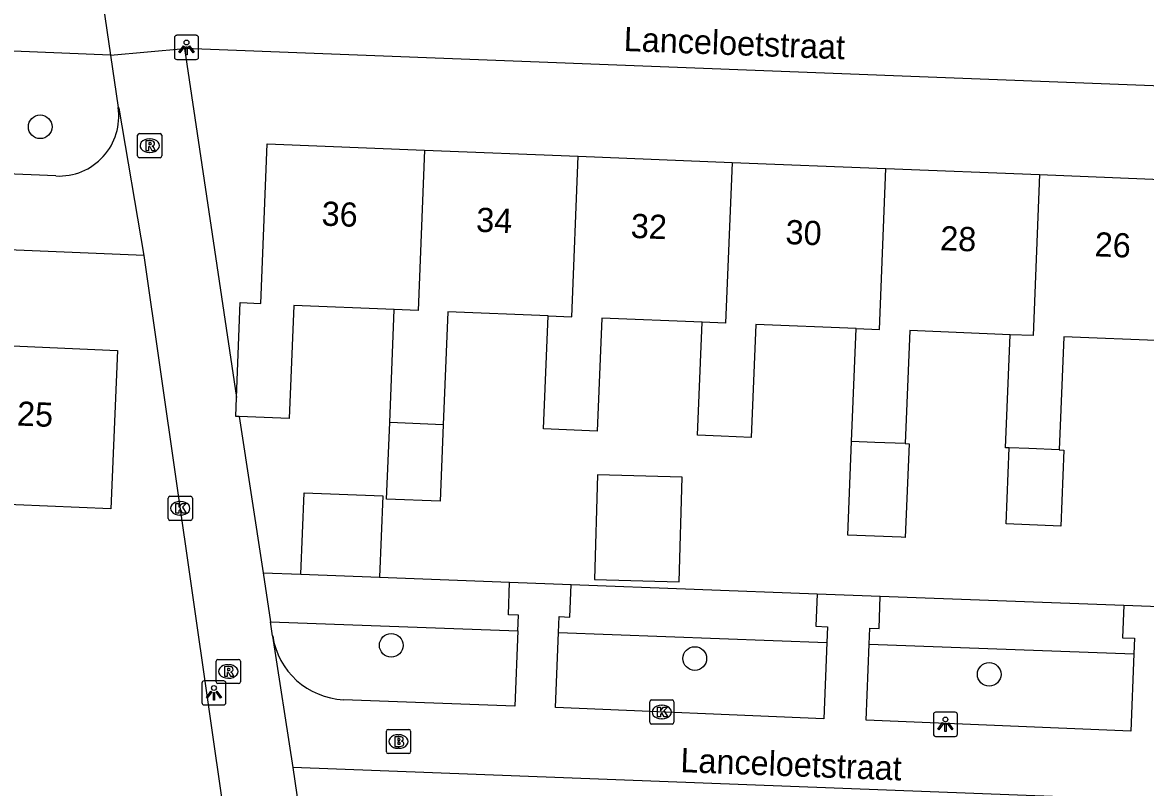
# Model space of a CAD drawing. Extents: x 160077 to 160945, y 386481 to 387498.
# Drawn here: x 160728.24 to 160774.65, y 386705.03 to 386736.65 of the extents above; entities that cross this region are included whole.
import ezdxf

# ---------------------------------------------------------------- set-up
doc = ezdxf.new("R2010")
doc.units = 0
for name, color, linetype in [('IMGEO_Boom', 7, 'Continuous'), ('IMGEO_Brandkraan', 7, 'Continuous'), ('IMGEO_Groenvoorziening', 7, 'Continuous'), ('IMGEO_Kolk', 7, 'Continuous'), ('IMGEO_Lichtpunt', 7, 'Continuous'), ('IMGEO_Openbare_ruimte_label', 7, 'Continuous'), ('IMGEO_Pand', 7, 'Continuous'), ('IMGEO_Pand_nummerreeks', 7, 'Continuous'), ('IMGEO_Rioolput', 7, 'Continuous'), ('IMGEO_Voetpad_open', 7, 'Continuous')]:
    doc.layers.add(name, color=color, linetype=linetype)

msp = doc.modelspace()

# ---------------------------------------------------------------- linework, layer by layer
at = {"layer": 'IMGEO_Boom'}
for centre in [(160728.975, 386732.34), (160743.483, 386710.907), (160756.027, 386710.363), (160768.192, 386709.707)]:
    msp.add_circle(centre, 0.489, dxfattribs=at)
at = {"layer": 'IMGEO_Brandkraan'}
for p, q in [((160743.28, 386706.506), (160743.28, 386707.358)), ((160743.355, 386707.432), (160744.207, 386707.432)), ((160743.768, 386707.212), (160743.793, 386707.212)), ((160744.281, 386707.358), (160744.281, 386706.506)), ((160744.207, 386706.432), (160743.355, 386706.432)), ((160743.791, 386706.652), (160743.766, 386706.652))]:
    msp.add_line(p, q, dxfattribs=at)
for points in [[(160743.28, 386706.506), (160743.28, 386707.358)], [(160743.355, 386707.432), (160744.207, 386707.432)], [(160744.281, 386707.358), (160744.281, 386706.506)], [(160743.628, 386707.132), (160743.628, 386706.732), (160743.841, 386706.732)], [(160743.859, 386707.132), (160743.628, 386707.132)], [(160743.807, 386707.051), (160743.753, 386707.051), (160743.753, 386706.975)], [(160743.753, 386706.975), (160743.806, 386706.975)], [(160743.815, 386706.899), (160743.753, 386706.899), (160743.753, 386706.818)], [(160743.753, 386706.818), (160743.815, 386706.818)], [(160744.207, 386706.432), (160743.355, 386706.432)]]:
    msp.add_lwpolyline(points, dxfattribs=at)
for centre, radius, start, end in [((160743.357, 386707.356), 0.0765, 91.552, 178.448), ((160743.357, 386707.356), 0.0765, 91.552, 178.448), ((160744.205, 386707.356), 0.0765, 1.552, 88.448), ((160744.205, 386707.356), 0.0765, 1.552, 88.448), ((160743.808, 386707.013), 0.0379, 267.8285, 90.9355), ((160743.816, 386706.858), 0.0404, 269.8759, 90.5077), ((160743.847, 386706.983), 0.251, 268.6676, 293.5347), ((160743.863, 386706.987), 0.145, 59.4692, 91.5367), ((160743.888, 386707.034), 0.0922, 285.5137, 58.1501), ((160743.893, 386706.842), 0.105, 301.3115, 78.989), ((160743.357, 386706.508), 0.0765, 181.552, 268.448), ((160743.357, 386706.508), 0.0765, 181.552, 268.448), ((160744.205, 386706.508), 0.0765, 271.552, 358.448), ((160744.205, 386706.508), 0.0765, 271.552, 358.448)]:
    msp.add_arc(centre, radius, start, end, dxfattribs=at)
for centre, major_axis, ratio, start_param, end_param in [((160743.767, 386706.932), (-0.387, 0.002), 0.722429, 4.712389, 7.853982), ((160743.792, 386706.932), (-0.39, 0.002), 0.717154, 1.570796, 4.712389)]:
    msp.add_ellipse(centre, major_axis=major_axis, ratio=ratio, start_param=start_param, end_param=end_param, dxfattribs=at)
at = {"layer": 'IMGEO_Groenvoorziening'}
for points in [[(160731.883, 386735.296), (160720.126, 386735.785)], [(160738.187, 386713.898), (160739.749, 386713.854)], [(160743.002, 386713.72), (160748.376, 386713.518)], [(160750.917, 386713.423), (160761.077, 386713.043)], [(160763.692, 386712.946), (160773.751, 386712.569)], [(160738.493, 386711.885), (160748.712, 386711.504)], [(160750.39, 386711.441), (160761.487, 386711.026)], [(160763.235, 386710.962), (160774.173, 386710.552)]]:
    msp.add_lwpolyline(points, dxfattribs=at)
at = {"layer": 'IMGEO_Kolk'}
for p, q in [((160734.263, 386716.145), (160734.263, 386716.997)), ((160734.338, 386717.071), (160735.19, 386717.071)), ((160735.264, 386716.997), (160735.264, 386716.145)), ((160734.751, 386716.851), (160734.776, 386716.851)), ((160735.19, 386716.071), (160734.338, 386716.071)), ((160734.774, 386716.291), (160734.749, 386716.291)), ((160754.162, 386707.725), (160754.162, 386708.577)), ((160754.237, 386708.651), (160755.089, 386708.651)), ((160755.163, 386708.577), (160755.163, 386707.725)), ((160754.65, 386708.431), (160754.675, 386708.431)), ((160755.089, 386707.651), (160754.237, 386707.651)), ((160754.673, 386707.871), (160754.648, 386707.871))]:
    msp.add_line(p, q, dxfattribs=at)
for points in [[(160734.263, 386716.145), (160734.263, 386716.997)], [(160734.338, 386717.071), (160735.19, 386717.071)], [(160735.264, 386716.997), (160735.264, 386716.145)], [(160734.584, 386716.771), (160734.707, 386716.771), (160734.707, 386716.62), (160734.837, 386716.771), (160735.001, 386716.771), (160734.855, 386716.62), (160735.008, 386716.371), (160734.856, 386716.371), (160734.771, 386716.535), (160734.707, 386716.468), (160734.707, 386716.371), (160734.584, 386716.371), (160734.584, 386716.771)], [(160735.19, 386716.071), (160734.338, 386716.071)], [(160754.162, 386707.725), (160754.162, 386708.577)], [(160754.237, 386708.651), (160755.089, 386708.651)], [(160755.163, 386708.577), (160755.163, 386707.725)], [(160754.483, 386708.351), (160754.606, 386708.351), (160754.606, 386708.2), (160754.736, 386708.351), (160754.9, 386708.351), (160754.754, 386708.2), (160754.907, 386707.951), (160754.755, 386707.951), (160754.67, 386708.115), (160754.606, 386708.048), (160754.606, 386707.951), (160754.483, 386707.951), (160754.483, 386708.351)], [(160755.089, 386707.651), (160754.237, 386707.651)]]:
    msp.add_lwpolyline(points, dxfattribs=at)
for centre, start, end in [((160734.34, 386716.995), 91.552, 178.448), ((160734.34, 386716.995), 91.552, 178.448), ((160735.188, 386716.995), 1.552, 88.448), ((160735.188, 386716.995), 1.552, 88.448), ((160734.34, 386716.147), 181.552, 268.448), ((160734.34, 386716.147), 181.552, 268.448), ((160735.188, 386716.147), 271.552, 358.448), ((160735.188, 386716.147), 271.552, 358.448), ((160754.239, 386708.575), 91.552, 178.448), ((160754.239, 386708.575), 91.552, 178.448), ((160755.087, 386708.575), 1.552, 88.448), ((160755.087, 386708.575), 1.552, 88.448), ((160754.239, 386707.727), 181.552, 268.448), ((160754.239, 386707.727), 181.552, 268.448), ((160755.087, 386707.727), 271.552, 358.448), ((160755.087, 386707.727), 271.552, 358.448)]:
    msp.add_arc(centre, 0.0765, start, end, dxfattribs=at)
for centre, major_axis, ratio, start_param, end_param in [((160734.75, 386716.571), (-0.387, 0.002), 0.722429, 4.712389, 7.853982), ((160734.775, 386716.571), (-0.39, 0.002), 0.717154, 1.570796, 4.712389), ((160754.649, 386708.151), (-0.387, 0.002), 0.722429, 4.712389, 7.853982), ((160754.674, 386708.151), (-0.39, 0.002), 0.717154, 1.570796, 4.712389)]:
    msp.add_ellipse(centre, major_axis=major_axis, ratio=ratio, start_param=start_param, end_param=end_param, dxfattribs=at)
at = {"layer": 'IMGEO_Lichtpunt'}
for p, q in [((160734.524, 386736.027), (160734.524, 386735.22)), ((160734.524, 386736.027), (160734.524, 386735.22)), ((160735.426, 386736.122), (160734.618, 386736.122)), ((160735.426, 386736.122), (160734.618, 386736.122)), ((160735.52, 386735.22), (160735.52, 386736.027)), ((160735.52, 386735.22), (160735.52, 386736.027)), ((160734.618, 386735.126), (160735.426, 386735.126)), ((160734.618, 386735.126), (160735.426, 386735.126)), ((160735.656, 386709.346), (160735.656, 386708.539)), ((160735.656, 386709.346), (160735.656, 386708.539)), ((160736.558, 386709.441), (160735.75, 386709.441)), ((160736.558, 386709.441), (160735.75, 386709.441)), ((160736.652, 386708.539), (160736.652, 386709.346)), ((160736.652, 386708.539), (160736.652, 386709.346)), ((160735.75, 386708.445), (160736.558, 386708.445)), ((160735.75, 386708.445), (160736.558, 386708.445)), ((160766.787, 386708.142), (160765.979, 386708.142)), ((160766.787, 386708.142), (160765.979, 386708.142)), ((160765.885, 386708.047), (160765.885, 386707.24)), ((160765.885, 386708.047), (160765.885, 386707.24)), ((160766.881, 386707.24), (160766.881, 386708.047)), ((160766.881, 386707.24), (160766.881, 386708.047)), ((160765.979, 386707.146), (160766.787, 386707.146)), ((160765.979, 386707.146), (160766.787, 386707.146))]:
    msp.add_line(p, q, dxfattribs=at)
for points in [[(160734.898, 386735.691), (160734.937, 386735.663), (160734.749, 386735.401), (160734.711, 386735.428), (160734.898, 386735.691)], [(160735, 386735.643), (160735.047, 386735.643), (160735.047, 386735.321), (160735, 386735.321), (160735, 386735.643)], [(160735.11, 386735.663), (160735.148, 386735.69), (160735.335, 386735.428), (160735.296, 386735.4), (160735.11, 386735.663)], [(160736.03, 386709.01), (160736.069, 386708.982), (160735.881, 386708.72), (160735.843, 386708.747), (160736.03, 386709.01)], [(160736.242, 386708.982), (160736.28, 386709.009), (160736.467, 386708.747), (160736.428, 386708.719), (160736.242, 386708.982)], [(160736.132, 386708.962), (160736.179, 386708.962), (160736.179, 386708.64), (160736.132, 386708.64), (160736.132, 386708.962)], [(160766.259, 386707.711), (160766.298, 386707.683), (160766.11, 386707.421), (160766.072, 386707.448), (160766.259, 386707.711)], [(160766.361, 386707.663), (160766.408, 386707.663), (160766.408, 386707.341), (160766.361, 386707.341), (160766.361, 386707.663)], [(160766.471, 386707.683), (160766.509, 386707.71), (160766.696, 386707.448), (160766.657, 386707.42), (160766.471, 386707.683)]]:
    msp.add_lwpolyline(points, dxfattribs=at)
for centre in [(160735.023, 386735.825), (160736.155, 386709.144), (160766.384, 386707.845)]:
    msp.add_circle(centre, 0.0994, dxfattribs=at)
for centre, start, end in [((160734.618, 386736.027), 90, 180), ((160734.618, 386736.027), 90, 180), ((160735.426, 386736.027), 0, 90), ((160735.426, 386736.027), 0, 90), ((160734.618, 386735.22), 180, 270), ((160734.618, 386735.22), 180, 270), ((160735.426, 386735.22), 270, 0), ((160735.426, 386735.22), 270, 360), ((160735.75, 386709.346), 90, 180), ((160735.75, 386709.346), 90, 180), ((160736.558, 386709.346), 0, 90), ((160736.558, 386709.346), 0, 90), ((160735.75, 386708.539), 180, 270), ((160735.75, 386708.539), 180, 270), ((160736.558, 386708.539), 270, 0), ((160736.558, 386708.539), 270, 360), ((160765.979, 386708.047), 90, 180), ((160765.979, 386708.047), 90, 180), ((160766.787, 386708.047), 0, 90), ((160766.787, 386708.047), 0, 90), ((160765.979, 386707.24), 180, 270), ((160765.979, 386707.24), 180, 270), ((160766.787, 386707.24), 270, 0), ((160766.787, 386707.24), 270, 360)]:
    msp.add_arc(centre, 0.0946, start, end, dxfattribs=at)
at = {"layer": 'IMGEO_Pand'}
for points in [[(160737.086, 386721.145), (160737.242, 386725.072), (160738.089, 386725.038), (160738.351, 386731.632), (160744.854, 386731.373)], [(160744.854, 386731.373), (160744.591, 386724.745), (160743.61, 386724.783)], [(160744.854, 386731.373), (160751.21, 386731.121)], [(160749.973, 386724.524), (160750.946, 386724.486), (160751.21, 386731.121)], [(160751.21, 386731.121), (160757.566, 386730.868)], [(160757.566, 386730.868), (160757.302, 386724.227), (160756.336, 386724.265)], [(160757.566, 386730.868), (160763.922, 386730.615)], [(160762.7, 386724.006), (160763.658, 386723.969), (160763.922, 386730.615)], [(160763.922, 386730.615), (160770.278, 386730.363)], [(160770.278, 386730.363), (160770.014, 386723.71), (160769.062, 386723.747)], [(160770.278, 386730.363), (160776.634, 386730.11)], [(160743.61, 386724.783), (160739.458, 386724.952), (160739.266, 386720.282), (160737.204, 386720.367)], [(160743.419, 386720.114), (160743.61, 386724.783)], [(160749.973, 386724.524), (160745.821, 386724.693), (160745.63, 386720.023)], [(160756.336, 386724.265), (160752.184, 386724.434), (160751.992, 386719.764), (160749.781, 386719.855), (160749.973, 386724.524)], [(160762.7, 386724.006), (160758.548, 386724.175), (160758.356, 386719.505), (160757.117, 386719.556), (160756.145, 386719.596), (160756.336, 386724.265)], [(160762.509, 386719.337), (160762.7, 386724.006)], [(160769.062, 386723.747), (160764.911, 386723.916), (160764.719, 386719.246)], [(160769.02, 386719.072), (160768.871, 386719.078), (160769.062, 386723.747)], [(160775.426, 386723.488), (160771.274, 386723.657), (160771.082, 386718.987)], [(160725.644, 386723.378), (160732.176, 386723.101), (160731.898, 386716.544), (160726.653, 386716.766), (160726.474, 386712.089), (160725.168, 386712.139), (160724.258, 386712.173), (160724.436, 386716.849)], [(160737.204, 386720.367), (160737.055, 386720.373), (160737.086, 386721.145)], [(160745.63, 386720.023), (160745.501, 386716.862), (160743.29, 386716.953), (160743.419, 386720.114)], [(160745.63, 386720.023), (160743.419, 386720.114)], [(160764.719, 386719.246), (160764.884, 386719.24), (160764.725, 386715.365), (160764.56, 386715.372), (160762.35, 386715.462), (160762.509, 386719.337)], [(160764.719, 386719.246), (160763.472, 386719.297), (160762.509, 386719.337)], [(160771.082, 386718.987), (160771.282, 386718.978), (160771.154, 386715.836), (160768.892, 386715.929), (160769.02, 386719.072)], [(160771.082, 386718.987), (160769.828, 386719.039), (160769.02, 386719.072)], [(160752.008, 386717.951), (160751.887, 386713.633), (160755.377, 386713.535), (160755.498, 386717.853), (160752.008, 386717.951)], [(160739.749, 386713.854), (160739.887, 386717.215), (160743.14, 386717.082), (160743.002, 386713.72)], [(160739.749, 386713.854), (160743.002, 386713.72)]]:
    msp.add_lwpolyline(points, dxfattribs=at)
at = {"layer": 'IMGEO_Rioolput'}
for p, q in [((160733.001, 386731.139), (160733.001, 386731.991)), ((160733.076, 386732.065), (160733.928, 386732.065)), ((160733.489, 386731.845), (160733.514, 386731.845)), ((160734.002, 386731.991), (160734.002, 386731.139)), ((160733.512, 386731.285), (160733.487, 386731.285)), ((160733.928, 386731.065), (160733.076, 386731.065)), ((160736.248, 386709.401), (160736.248, 386710.253)), ((160736.323, 386710.327), (160737.175, 386710.327)), ((160736.736, 386710.107), (160736.761, 386710.107)), ((160737.249, 386710.253), (160737.249, 386709.401)), ((160736.759, 386709.547), (160736.734, 386709.547)), ((160737.175, 386709.327), (160736.323, 386709.327))]:
    msp.add_line(p, q, dxfattribs=at)
for points in [[(160733.001, 386731.139), (160733.001, 386731.991)], [(160733.076, 386732.065), (160733.928, 386732.065)], [(160733.59, 386731.763), (160733.338, 386731.765), (160733.338, 386731.365)], [(160734.002, 386731.991), (160734.002, 386731.139)], [(160733.338, 386731.365), (160733.462, 386731.365), (160733.462, 386731.527), (160733.473, 386731.527)], [(160733.516, 386731.684), (160733.462, 386731.684), (160733.462, 386731.603)], [(160733.462, 386731.603), (160733.514, 386731.603)], [(160733.52, 386731.498), (160733.591, 386731.365), (160733.731, 386731.365), (160733.666, 386731.491)], [(160733.928, 386731.065), (160733.076, 386731.065)], [(160736.248, 386709.401), (160736.248, 386710.253)], [(160736.323, 386710.327), (160737.175, 386710.327)], [(160736.837, 386710.025), (160736.585, 386710.027), (160736.585, 386709.627)], [(160736.763, 386709.946), (160736.709, 386709.946), (160736.709, 386709.865)], [(160737.249, 386710.253), (160737.249, 386709.401)], [(160736.585, 386709.627), (160736.709, 386709.627), (160736.709, 386709.789), (160736.72, 386709.789)], [(160736.709, 386709.865), (160736.761, 386709.865)], [(160736.767, 386709.76), (160736.838, 386709.627), (160736.978, 386709.627), (160736.913, 386709.753)], [(160737.175, 386709.327), (160736.323, 386709.327)]]:
    msp.add_lwpolyline(points, dxfattribs=at)
for centre, radius, start, end in [((160733.078, 386731.989), 0.0765, 91.552, 178.448), ((160733.078, 386731.989), 0.0765, 91.552, 178.448), ((160733.589, 386731.653), 0.109, 350.3612, 89.416), ((160733.926, 386731.989), 0.0765, 1.552, 88.448), ((160733.926, 386731.989), 0.0765, 1.552, 88.448), ((160733.472, 386731.474), 0.0533, 26.0293, 88.6989), ((160733.498, 386731.792), 0.19, 274.7715, 282.9687), ((160733.522, 386731.588), 0.0964, 77.0061, 93.1865), ((160733.536, 386731.645), 0.0378, 276.6634, 79.6772), ((160733.587, 386731.653), 0.112, 277.5842, 350.9817), ((160733.571, 386731.438), 0.108, 29.5134, 73.7905), ((160733.078, 386731.141), 0.0765, 181.552, 268.448), ((160733.078, 386731.141), 0.0765, 181.552, 268.448), ((160733.926, 386731.141), 0.0765, 271.552, 358.448), ((160733.926, 386731.141), 0.0765, 271.552, 358.448), ((160736.325, 386710.251), 0.0765, 91.552, 178.448), ((160736.325, 386710.251), 0.0765, 91.552, 178.448), ((160736.769, 386709.85), 0.0964, 77.0061, 93.1865), ((160736.783, 386709.907), 0.0378, 276.6634, 79.6772), ((160736.836, 386709.915), 0.109, 350.3612, 89.416), ((160737.173, 386710.251), 0.0765, 1.552, 88.448), ((160737.173, 386710.251), 0.0765, 1.552, 88.448), ((160736.719, 386709.736), 0.0533, 26.0293, 88.6989), ((160736.745, 386710.054), 0.19, 274.7715, 282.9687), ((160736.834, 386709.915), 0.112, 277.5842, 350.9817), ((160736.818, 386709.7), 0.108, 29.5134, 73.7905), ((160736.325, 386709.403), 0.0765, 181.552, 268.448), ((160736.325, 386709.403), 0.0765, 181.552, 268.448), ((160737.173, 386709.403), 0.0765, 271.552, 358.448), ((160737.173, 386709.403), 0.0765, 271.552, 358.448)]:
    msp.add_arc(centre, radius, start, end, dxfattribs=at)
for centre, major_axis, ratio, start_param, end_param in [((160733.488, 386731.565), (-0.387, 0.002), 0.722429, 4.712389, 7.853982), ((160733.513, 386731.565), (-0.39, 0.002), 0.717154, 1.570796, 4.712389), ((160736.735, 386709.827), (-0.387, 0.002), 0.722429, 4.712389, 7.853982), ((160736.76, 386709.827), (-0.39, 0.002), 0.717154, 1.570796, 4.712389)]:
    msp.add_ellipse(centre, major_axis=major_axis, ratio=ratio, start_param=start_param, end_param=end_param, dxfattribs=at)
at = {"layer": 'IMGEO_Voetpad_open'}
for points in [[(160730.959, 386741.615), (160731.883, 386735.296)], [(160729.627, 386730.308), (160719.418, 386730.725), (160719.564, 386734.237), (160720.061, 386734.216), (160720.126, 386735.785)], [(160731.883, 386735.296), (160734.945, 386735.584)], [(160798.554, 386733.131), (160734.945, 386735.584)], [(160734.945, 386735.584), (160737.086, 386721.145)], [(160731.883, 386735.296), (160732.198, 386733.14)], [(160733.266, 386727.02), (160732.235, 386733.117), (160732.198, 386733.14)], [(160733.266, 386727.02), (160685.358, 386729.013)], [(160736.599, 386703.746), (160733.266, 386727.02)], [(160737.204, 386720.367), (160738.187, 386713.898)], [(160738.187, 386713.898), (160738.493, 386711.885)], [(160748.712, 386711.504), (160748.737, 386712.155), (160748.324, 386712.171), (160748.376, 386713.518)], [(160748.376, 386713.518), (160750.917, 386713.423)], [(160750.39, 386711.441), (160750.415, 386712.093), (160750.865, 386712.076), (160750.917, 386713.423)], [(160761.077, 386713.043), (160761.025, 386711.697), (160761.512, 386711.679), (160761.487, 386711.026)], [(160761.077, 386713.043), (160763.692, 386712.946)], [(160763.235, 386710.962), (160763.26, 386711.614), (160763.64, 386711.6), (160763.692, 386712.946)], [(160773.751, 386712.569), (160773.699, 386711.221), (160774.198, 386711.202), (160774.173, 386710.552)], [(160773.751, 386712.569), (160776.329, 386712.469)], [(160738.582, 386711.3), (160738.493, 386711.885)], [(160748.712, 386711.504), (160748.591, 386708.391), (160741.507, 386708.659)], [(160761.487, 386711.026), (160761.364, 386707.866), (160750.27, 386708.34), (160750.39, 386711.441)], [(160738.582, 386711.3), (160738.574, 386711.291), (160739.413, 386705.852)], [(160774.173, 386710.552), (160774.049, 386707.362), (160763.113, 386707.814), (160763.235, 386710.962)], [(160806.616, 386681.595), (160803.271, 386703.425), (160739.413, 386705.852)], [(160739.413, 386705.852), (160739.742, 386703.596), (160740.227, 386700.408)]]:
    msp.add_lwpolyline(points, dxfattribs=at)
for centre, radius, start, end in [((160729.751, 386732.778), 2.473, 267.1145, 8.4168), ((160741.66, 386711.769), 3.113, 188.6562, 267.1857)]:
    msp.add_arc(centre, radius, start, end, dxfattribs=at)

# ---------------------------------------------------------------- texts
at = {"layer": 'IMGEO_Openbare_ruimte_label'}
for p in [(160753.077, 386735.477), (160755.421, 386705.67)]:
    msp.add_text('Lanceloetstraat', height=1, rotation=357.8216, dxfattribs=at).set_placement(p)
at = {"layer": 'IMGEO_Pand_nummerreeks'}
for s, rotation, p in [('36', 357.7236, (160740.591, 386728.26)), ('34', 357.7254, (160746.979, 386728.006)), ('32', 357.7236, (160753.367, 386727.752)), ('30', 357.7236, (160759.762, 386727.498)), ('28', 357.7236, (160766.152, 386727.244)), ('26', 357.7254, (160772.537, 386726.99)), ('25', 357.5724, (160728.001, 386719.995))]:
    msp.add_text(s, height=1, rotation=rotation, dxfattribs=at).set_placement(p)

doc.saveas('drawing.dxf')
